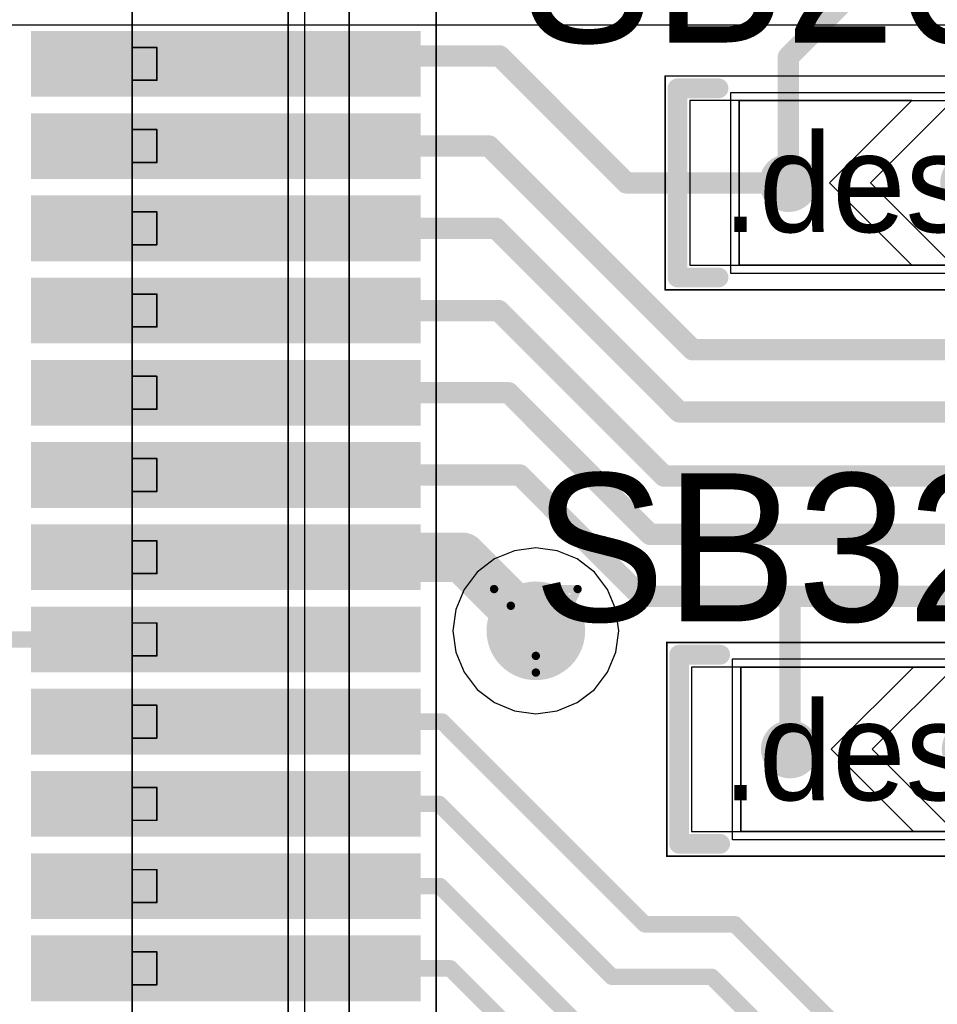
# Model space of a CAD drawing. Header units: millimetres. Extents: x 138 to 555, y 26 to 334.
# Tile 566 of 656: x 296.44 to 302.02, y 216.54 to 222.53. Entities that reach past the tile are written whole.
import ezdxf

# ---------------------------------------------------------------- set-up
doc = ezdxf.new("R2010")
doc.units = ezdxf.units.MM
for name, color, linetype in [('BottomLayer', 5, 'Continuous'), ('DrillDrawing', 1, 'Continuous'), ('Mechanical20', 56, 'Continuous'), ('Mechanical27', 56, 'Continuous'), ('MidLayer1', 16, 'Continuous'), ('MidLayer2', 76, 'Continuous'), ('MidLayer3', 90, 'Continuous'), ('MidLayer4', 156, 'Continuous'), ('MultiLayer', 9, 'Continuous'), ('TopLayer', 1, 'Continuous'), ('TopOverlay', 2, 'Continuous'), ('TopPaste', 8, 'Continuous'), ('TopSolder', 216, 'Continuous'), ('ViaHoleLayer', 16, 'Continuous')]:
    doc.layers.add(name, color=color, linetype=linetype)

# ---------------------------------------------------------------- blocks, each defined once
blk = doc.blocks.new('SOLDER_BRIDGE_R0603_0R_618')
at = {"layer": 'Mechanical20', "const_width": 0.01}
for points in [[(-0.2, 0.65), (-1.35, 0.65)], [(-1.35, 0.65), (-1.35, -0.65)], [(1.35, 0.65), (-0.2, 0.65)], [(1.35, 0.65), (1.35, -0.65)], [(1.35, -0.65), (-1.35, -0.65)]]:
    blk.add_lwpolyline(points, dxfattribs=at)
at = {"layer": 'Mechanical20', "const_width": 0.005}
for points in [[(-1.3525, 0.65, 1), (-1.3475, 0.65, 1)], [(-1.3525, 0.65, 1), (-1.3475, 0.65, 1)], [(-0.2025, 0.65, 1), (-0.1975, 0.65, 1)], [(-0.2025, 0.65, 1), (-0.1975, 0.65, 1)], [(1.3475, 0.65, 1), (1.3525, 0.65, 1)], [(1.3475, 0.65, 1), (1.3525, 0.65, 1)], [(-1.3525, -0.65, 1), (-1.3475, -0.65, 1)], [(-1.3525, -0.65, 1), (-1.3475, -0.65, 1)], [(1.3475, -0.65, 1), (1.3525, -0.65, 1)], [(1.3475, -0.65, 1), (1.3525, -0.65, 1)]]:
    blk.add_lwpolyline(points, format="xyb", close=True, dxfattribs=at)
at = {"layer": 'Mechanical27', "const_width": 0.01}
for points in [[(-0.9, 0.5), (-0.9, -0.5)], [(0.9, 0.5), (-0.9, 0.5)], [(0.9, 0.5), (0.9, -0.5)], [(0.9, -0.5), (-0.9, -0.5)]]:
    blk.add_lwpolyline(points, dxfattribs=at)
at = {"layer": 'Mechanical27', "const_width": 0.005}
for points in [[(-0.9025, 0.5, 1), (-0.8975, 0.5, 1)], [(-0.9025, 0.5, 1), (-0.8975, 0.5, 1)], [(0.8975, 0.5, 1), (0.9025, 0.5, 1)], [(0.8975, 0.5, 1), (0.9025, 0.5, 1)], [(-0.9025, -0.5, 1), (-0.8975, -0.5, 1)], [(-0.9025, -0.5, 1), (-0.8975, -0.5, 1)], [(0.8975, -0.5, 1), (0.9025, -0.5, 1)], [(0.8975, -0.5, 1), (0.9025, -0.5, 1)]]:
    blk.add_lwpolyline(points, format="xyb", close=True, dxfattribs=at)
at = {"layer": 'TopLayer'}
for p, q in [((-1.2, -0.5), (-1.2, 0.5)), ((-1.2, 0.5), (-0.4, 0.5)), ((-0.4, 0.5), (0.1, 0)), ((-0.15, 0.5), (-0.15, 0.5)), ((-0.15, 0.5), (0.35, 0)), ((1.2, 0.5), (-0.15, 0.5)), ((1.2, -0.5), (1.2, 0.5)), ((0.1, 0), (-0.4, -0.5)), ((0.35, 0), (-0.15, -0.5)), ((-1.2, -0.5), (-1.2, -0.5)), ((-0.4, -0.5), (-1.2, -0.5)), ((-0.15, -0.5), (1.2, -0.5))]:
    blk.add_line(p, q, dxfattribs=at)
at = {"layer": 'TopLayer', "const_width": 0.127}
for points in [[(-0.5635, 0, 1), (-0.4365, 0, 1)], [(0.5365, 0, 1), (0.6635, 0, 1)]]:
    blk.add_lwpolyline(points, format="xyb", close=True, dxfattribs=at)
at = {"layer": 'TopOverlay', "const_width": 0.12}
for points in [[(-1.025, 0.575), (-1.275, 0.575)], [(-1.275, 0.575), (-1.275, 0.175)], [(1.275, 0.575), (1.025, 0.575)], [(1.275, 0.575), (1.275, -0.575)], [(-1.275, 0.175), (-1.275, -0.575)], [(-1.025, -0.575), (-1.275, -0.575)], [(1.275, -0.575), (1.025, -0.575)]]:
    blk.add_lwpolyline(points, dxfattribs=at)
at = {"layer": 'TopOverlay', "const_width": 0.06}
for points in [[(-1.305, 0.575, 1), (-1.245, 0.575, 1)], [(-1.305, 0.575, 1), (-1.245, 0.575, 1)], [(-1.055, 0.575, 1), (-0.995, 0.575, 1)], [(0.995, 0.575, 1), (1.055, 0.575, 1)], [(1.245, 0.575, 1), (1.305, 0.575, 1)], [(1.245, 0.575, 1), (1.305, 0.575, 1)], [(-1.305, 0.175, 1), (-1.245, 0.175, 1)], [(-1.305, 0.175, 1), (-1.245, 0.175, 1)], [(-1.305, -0.575, 1), (-1.245, -0.575, 1)], [(-1.305, -0.575, 1), (-1.245, -0.575, 1)], [(-1.055, -0.575, 1), (-0.995, -0.575, 1)], [(0.995, -0.575, 1), (1.055, -0.575, 1)], [(1.245, -0.575, 1), (1.305, -0.575, 1)], [(1.245, -0.575, 1), (1.305, -0.575, 1)]]:
    blk.add_lwpolyline(points, format="xyb", close=True, dxfattribs=at)
at = {"layer": 'TopPaste', "const_width": 0.127}
for points in [[(-0.5635, 0, 1), (-0.4365, 0, 1)], [(0.5365, 0, 1), (0.6635, 0, 1)]]:
    blk.add_lwpolyline(points, format="xyb", close=True, dxfattribs=at)
at = {"layer": 'TopSolder'}
for p, q in [((-0.95, 0.55), (-0.95, 0.55)), ((-0.95, 0.55), (0.95, 0.55)), ((-0.95, -0.55), (-0.95, 0.55)), ((0.95, 0.55), (0.95, -0.55)), ((0.95, -0.55), (-0.95, -0.55))]:
    blk.add_line(p, q, dxfattribs=at)
at = {"layer": 'TopSolder', "const_width": 0.177}
for points in [[(-0.5885, 0, 1), (-0.4115, 0, 1)], [(0.5115, 0, 1), (0.6885, 0, 1)]]:
    blk.add_lwpolyline(points, format="xyb", close=True, dxfattribs=at)
blk = doc.blocks.new('SOLDER_BRIDGE_R0603_0R_620')
at = {"layer": 'Mechanical20', "const_width": 0.01}
for points in [[(-0.2, 0.65), (-1.35, 0.65)], [(-1.35, 0.65), (-1.35, -0.65)], [(1.35, 0.65), (-0.2, 0.65)], [(1.35, 0.65), (1.35, -0.65)], [(1.35, -0.65), (-1.35, -0.65)]]:
    blk.add_lwpolyline(points, dxfattribs=at)
at = {"layer": 'Mechanical20', "const_width": 0.005}
for points in [[(-1.3525, 0.65, 1), (-1.3475, 0.65, 1)], [(-1.3525, 0.65, 1), (-1.3475, 0.65, 1)], [(-0.2025, 0.65, 1), (-0.1975, 0.65, 1)], [(-0.2025, 0.65, 1), (-0.1975, 0.65, 1)], [(1.3475, 0.65, 1), (1.3525, 0.65, 1)], [(1.3475, 0.65, 1), (1.3525, 0.65, 1)], [(-1.3525, -0.65, 1), (-1.3475, -0.65, 1)], [(-1.3525, -0.65, 1), (-1.3475, -0.65, 1)], [(1.3475, -0.65, 1), (1.3525, -0.65, 1)], [(1.3475, -0.65, 1), (1.3525, -0.65, 1)]]:
    blk.add_lwpolyline(points, format="xyb", close=True, dxfattribs=at)
at = {"layer": 'Mechanical27', "const_width": 0.01}
for points in [[(-0.9, 0.5), (-0.9, -0.5)], [(0.9, 0.5), (-0.9, 0.5)], [(0.9, 0.5), (0.9, -0.5)], [(0.9, -0.5), (-0.9, -0.5)]]:
    blk.add_lwpolyline(points, dxfattribs=at)
at = {"layer": 'Mechanical27', "const_width": 0.005}
for points in [[(-0.9025, 0.5, 1), (-0.8975, 0.5, 1)], [(-0.9025, 0.5, 1), (-0.8975, 0.5, 1)], [(0.8975, 0.5, 1), (0.9025, 0.5, 1)], [(0.8975, 0.5, 1), (0.9025, 0.5, 1)], [(-0.9025, -0.5, 1), (-0.8975, -0.5, 1)], [(-0.9025, -0.5, 1), (-0.8975, -0.5, 1)], [(0.8975, -0.5, 1), (0.9025, -0.5, 1)], [(0.8975, -0.5, 1), (0.9025, -0.5, 1)]]:
    blk.add_lwpolyline(points, format="xyb", close=True, dxfattribs=at)
at = {"layer": 'TopLayer'}
for p, q in [((-1.2, -0.5), (-1.2, 0.5)), ((-1.2, 0.5), (-0.4, 0.5)), ((-0.4, 0.5), (0.1, 0)), ((-0.15, 0.5), (-0.15, 0.5)), ((-0.15, 0.5), (0.35, 0)), ((1.2, 0.5), (-0.15, 0.5)), ((1.2, -0.5), (1.2, 0.5)), ((0.1, 0), (-0.4, -0.5)), ((0.35, 0), (-0.15, -0.5)), ((-1.2, -0.5), (-1.2, -0.5)), ((-0.4, -0.5), (-1.2, -0.5)), ((-0.15, -0.5), (1.2, -0.5))]:
    blk.add_line(p, q, dxfattribs=at)
at = {"layer": 'TopLayer', "const_width": 0.127}
for points in [[(-0.5635, 0, 1), (-0.4365, 0, 1)], [(0.5365, 0, 1), (0.6635, 0, 1)]]:
    blk.add_lwpolyline(points, format="xyb", close=True, dxfattribs=at)
at = {"layer": 'TopOverlay', "const_width": 0.12}
for points in [[(-1.025, 0.575), (-1.275, 0.575)], [(-1.275, 0.575), (-1.275, 0.175)], [(1.275, 0.575), (1.025, 0.575)], [(1.275, 0.575), (1.275, -0.575)], [(-1.275, 0.175), (-1.275, -0.575)], [(-1.025, -0.575), (-1.275, -0.575)], [(1.275, -0.575), (1.025, -0.575)]]:
    blk.add_lwpolyline(points, dxfattribs=at)
at = {"layer": 'TopOverlay', "const_width": 0.06}
for points in [[(-1.305, 0.575, 1), (-1.245, 0.575, 1)], [(-1.305, 0.575, 1), (-1.245, 0.575, 1)], [(-1.055, 0.575, 1), (-0.995, 0.575, 1)], [(0.995, 0.575, 1), (1.055, 0.575, 1)], [(1.245, 0.575, 1), (1.305, 0.575, 1)], [(1.245, 0.575, 1), (1.305, 0.575, 1)], [(-1.305, 0.175, 1), (-1.245, 0.175, 1)], [(-1.305, 0.175, 1), (-1.245, 0.175, 1)], [(-1.305, -0.575, 1), (-1.245, -0.575, 1)], [(-1.305, -0.575, 1), (-1.245, -0.575, 1)], [(-1.055, -0.575, 1), (-0.995, -0.575, 1)], [(0.995, -0.575, 1), (1.055, -0.575, 1)], [(1.245, -0.575, 1), (1.305, -0.575, 1)], [(1.245, -0.575, 1), (1.305, -0.575, 1)]]:
    blk.add_lwpolyline(points, format="xyb", close=True, dxfattribs=at)
at = {"layer": 'TopPaste', "const_width": 0.127}
for points in [[(-0.5635, 0, 1), (-0.4365, 0, 1)], [(0.5365, 0, 1), (0.6635, 0, 1)]]:
    blk.add_lwpolyline(points, format="xyb", close=True, dxfattribs=at)
at = {"layer": 'TopSolder'}
for p, q in [((-0.95, 0.55), (-0.95, 0.55)), ((-0.95, 0.55), (0.95, 0.55)), ((-0.95, -0.55), (-0.95, 0.55)), ((0.95, 0.55), (0.95, -0.55)), ((0.95, -0.55), (-0.95, -0.55))]:
    blk.add_line(p, q, dxfattribs=at)
at = {"layer": 'TopSolder', "const_width": 0.177}
for points in [[(-0.5885, 0, 1), (-0.4115, 0, 1)], [(0.5115, 0, 1), (0.6885, 0, 1)]]:
    blk.add_lwpolyline(points, format="xyb", close=True, dxfattribs=at)
blk = doc.blocks.new('CON_SAMTEC_QSH_060_01_L_D_A_944')
at = {"layer": 'Mechanical20', "const_width": 0.01}
blk.add_lwpolyline([(20.65, 4.15), (-20.6, 4.15)], dxfattribs=at)
at = {"layer": 'Mechanical27', "const_width": 0.01}
for points in [[(20.635, 3.62), (-20.635, 3.62)], [(18.547, 3.35), (-18.55, 3.35)], [(18.5, 3.25), (-18.5, 3.25)], [(3.35, 2.45), (3.15, 2.45)], [(3.15, 2.3), (3.15, 2.45)], [(3.35, 2.3), (3.35, 2.45)], [(3.85, 2.45), (3.65, 2.45)], [(3.65, 2.3), (3.65, 2.45)], [(3.85, 2.3), (3.85, 2.45)], [(4.35, 2.45), (4.15, 2.45)], [(4.15, 2.3), (4.15, 2.45)], [(4.35, 2.3), (4.35, 2.45)], [(4.85, 2.45), (4.65, 2.45)], [(4.65, 2.3), (4.65, 2.45)], [(4.85, 2.3), (4.85, 2.45)], [(5.35, 2.45), (5.15, 2.45)], [(5.15, 2.3), (5.15, 2.45)], [(5.35, 2.3), (5.35, 2.45)], [(5.85, 2.45), (5.65, 2.45)], [(5.65, 2.3), (5.65, 2.45)], [(5.85, 2.3), (5.85, 2.45)], [(6.35, 2.45), (6.15, 2.45)], [(6.15, 2.3), (6.15, 2.45)], [(6.35, 2.3), (6.35, 2.45)], [(6.85, 2.45), (6.65, 2.45)], [(6.65, 2.3), (6.65, 2.45)], [(6.85, 2.3), (6.85, 2.45)], [(7.35, 2.45), (7.15, 2.45)], [(7.15, 2.3), (7.15, 2.45)], [(7.35, 2.3), (7.35, 2.45)], [(7.85, 2.45), (7.65, 2.45)], [(7.65, 2.3), (7.65, 2.45)], [(7.85, 2.3), (7.85, 2.45)], [(8.35, 2.45), (8.15, 2.45)], [(8.15, 2.3), (8.15, 2.45)], [(8.35, 2.3), (8.35, 2.45)], [(8.85, 2.45), (8.65, 2.45)], [(8.65, 2.3), (8.65, 2.45)], [(8.85, 2.3), (8.85, 2.45)], [(18, 2.3), (2, 2.3)], [(3.35, 2.3), (3.15, 2.3)], [(3.85, 2.3), (3.65, 2.3)], [(4.35, 2.3), (4.15, 2.3)], [(4.85, 2.3), (4.65, 2.3)], [(5.35, 2.3), (5.15, 2.3)], [(5.85, 2.3), (5.65, 2.3)], [(6.35, 2.3), (6.15, 2.3)], [(6.85, 2.3), (6.65, 2.3)], [(7.35, 2.3), (7.15, 2.3)], [(7.85, 2.3), (7.65, 2.3)], [(8.35, 2.3), (8.15, 2.3)], [(8.85, 2.3), (8.65, 2.3)]]:
    blk.add_lwpolyline(points, dxfattribs=at)
at = {"layer": 'Mechanical27', "const_width": 0.005}
for points in [[(3.1475, 2.45, 1), (3.1525, 2.45, 1)], [(3.1475, 2.45, 1), (3.1525, 2.45, 1)], [(3.3475, 2.45, 1), (3.3525, 2.45, 1)], [(3.3475, 2.45, 1), (3.3525, 2.45, 1)], [(3.6475, 2.45, 1), (3.6525, 2.45, 1)], [(3.6475, 2.45, 1), (3.6525, 2.45, 1)], [(3.8475, 2.45, 1), (3.8525, 2.45, 1)], [(3.8475, 2.45, 1), (3.8525, 2.45, 1)], [(4.1475, 2.45, 1), (4.1525, 2.45, 1)], [(4.1475, 2.45, 1), (4.1525, 2.45, 1)], [(4.3475, 2.45, 1), (4.3525, 2.45, 1)], [(4.3475, 2.45, 1), (4.3525, 2.45, 1)], [(4.6475, 2.45, 1), (4.6525, 2.45, 1)], [(4.6475, 2.45, 1), (4.6525, 2.45, 1)], [(4.8475, 2.45, 1), (4.8525, 2.45, 1)], [(4.8475, 2.45, 1), (4.8525, 2.45, 1)], [(5.1475, 2.45, 1), (5.1525, 2.45, 1)], [(5.1475, 2.45, 1), (5.1525, 2.45, 1)], [(5.3475, 2.45, 1), (5.3525, 2.45, 1)], [(5.3475, 2.45, 1), (5.3525, 2.45, 1)], [(5.6475, 2.45, 1), (5.6525, 2.45, 1)], [(5.6475, 2.45, 1), (5.6525, 2.45, 1)], [(5.8475, 2.45, 1), (5.8525, 2.45, 1)], [(5.8475, 2.45, 1), (5.8525, 2.45, 1)], [(6.1475, 2.45, 1), (6.1525, 2.45, 1)], [(6.1475, 2.45, 1), (6.1525, 2.45, 1)], [(6.3475, 2.45, 1), (6.3525, 2.45, 1)], [(6.3475, 2.45, 1), (6.3525, 2.45, 1)], [(6.6475, 2.45, 1), (6.6525, 2.45, 1)], [(6.6475, 2.45, 1), (6.6525, 2.45, 1)], [(6.8475, 2.45, 1), (6.8525, 2.45, 1)], [(6.8475, 2.45, 1), (6.8525, 2.45, 1)], [(7.1475, 2.45, 1), (7.1525, 2.45, 1)], [(7.1475, 2.45, 1), (7.1525, 2.45, 1)], [(7.3475, 2.45, 1), (7.3525, 2.45, 1)], [(7.3475, 2.45, 1), (7.3525, 2.45, 1)], [(7.6475, 2.45, 1), (7.6525, 2.45, 1)], [(7.6475, 2.45, 1), (7.6525, 2.45, 1)], [(7.8475, 2.45, 1), (7.8525, 2.45, 1)], [(7.8475, 2.45, 1), (7.8525, 2.45, 1)], [(8.1475, 2.45, 1), (8.1525, 2.45, 1)], [(8.1475, 2.45, 1), (8.1525, 2.45, 1)], [(8.3475, 2.45, 1), (8.3525, 2.45, 1)], [(8.3475, 2.45, 1), (8.3525, 2.45, 1)], [(8.6475, 2.45, 1), (8.6525, 2.45, 1)], [(8.6475, 2.45, 1), (8.6525, 2.45, 1)], [(8.8475, 2.45, 1), (8.8525, 2.45, 1)], [(8.8475, 2.45, 1), (8.8525, 2.45, 1)], [(3.1475, 2.3, 1), (3.1525, 2.3, 1)], [(3.1475, 2.3, 1), (3.1525, 2.3, 1)], [(3.3475, 2.3, 1), (3.3525, 2.3, 1)], [(3.3475, 2.3, 1), (3.3525, 2.3, 1)], [(3.6475, 2.3, 1), (3.6525, 2.3, 1)], [(3.6475, 2.3, 1), (3.6525, 2.3, 1)], [(3.8475, 2.3, 1), (3.8525, 2.3, 1)], [(3.8475, 2.3, 1), (3.8525, 2.3, 1)], [(4.1475, 2.3, 1), (4.1525, 2.3, 1)], [(4.1475, 2.3, 1), (4.1525, 2.3, 1)], [(4.3475, 2.3, 1), (4.3525, 2.3, 1)], [(4.3475, 2.3, 1), (4.3525, 2.3, 1)], [(4.6475, 2.3, 1), (4.6525, 2.3, 1)], [(4.6475, 2.3, 1), (4.6525, 2.3, 1)], [(4.8475, 2.3, 1), (4.8525, 2.3, 1)], [(4.8475, 2.3, 1), (4.8525, 2.3, 1)], [(5.1475, 2.3, 1), (5.1525, 2.3, 1)], [(5.1475, 2.3, 1), (5.1525, 2.3, 1)], [(5.3475, 2.3, 1), (5.3525, 2.3, 1)], [(5.3475, 2.3, 1), (5.3525, 2.3, 1)], [(5.6475, 2.3, 1), (5.6525, 2.3, 1)], [(5.6475, 2.3, 1), (5.6525, 2.3, 1)], [(5.8475, 2.3, 1), (5.8525, 2.3, 1)], [(5.8475, 2.3, 1), (5.8525, 2.3, 1)], [(6.1475, 2.3, 1), (6.1525, 2.3, 1)], [(6.1475, 2.3, 1), (6.1525, 2.3, 1)], [(6.3475, 2.3, 1), (6.3525, 2.3, 1)], [(6.3475, 2.3, 1), (6.3525, 2.3, 1)], [(6.6475, 2.3, 1), (6.6525, 2.3, 1)], [(6.6475, 2.3, 1), (6.6525, 2.3, 1)], [(6.8475, 2.3, 1), (6.8525, 2.3, 1)], [(6.8475, 2.3, 1), (6.8525, 2.3, 1)], [(7.1475, 2.3, 1), (7.1525, 2.3, 1)], [(7.1475, 2.3, 1), (7.1525, 2.3, 1)], [(7.3475, 2.3, 1), (7.3525, 2.3, 1)], [(7.3475, 2.3, 1), (7.3525, 2.3, 1)], [(7.6475, 2.3, 1), (7.6525, 2.3, 1)], [(7.6475, 2.3, 1), (7.6525, 2.3, 1)], [(7.8475, 2.3, 1), (7.8525, 2.3, 1)], [(7.8475, 2.3, 1), (7.8525, 2.3, 1)], [(8.1475, 2.3, 1), (8.1525, 2.3, 1)], [(8.1475, 2.3, 1), (8.1525, 2.3, 1)], [(8.3475, 2.3, 1), (8.3525, 2.3, 1)], [(8.3475, 2.3, 1), (8.3525, 2.3, 1)], [(8.6475, 2.3, 1), (8.6525, 2.3, 1)], [(8.6475, 2.3, 1), (8.6525, 2.3, 1)], [(8.8475, 2.3, 1), (8.8525, 2.3, 1)], [(8.8475, 2.3, 1), (8.8525, 2.3, 1)]]:
    blk.add_lwpolyline(points, format="xyb", close=True, dxfattribs=at)
at = {"layer": 'TopLayer'}
for points in [[(3.4, 1.735), (3.4, 4.005), (3.1, 1.735), (3.1, 4.005)], [(3.9, 1.735), (3.9, 4.005), (3.6, 1.735), (3.6, 4.005)], [(4.4, 1.735), (4.4, 4.005), (4.1, 1.735), (4.1, 4.005)], [(4.9, 1.735), (4.9, 4.005), (4.6, 1.735), (4.6, 4.005)], [(5.4, 1.735), (5.4, 4.005), (5.1, 1.735), (5.1, 4.005)], [(5.9, 1.735), (5.9, 4.005), (5.6, 1.735), (5.6, 4.005)], [(6.4, 1.735), (6.4, 4.005), (6.1, 1.735), (6.1, 4.005)], [(6.9, 1.735), (6.9, 4.005), (6.6, 1.735), (6.6, 4.005)], [(7.4, 1.735), (7.4, 4.005), (7.1, 1.735), (7.1, 4.005)], [(7.9, 1.735), (7.9, 4.005), (7.6, 1.735), (7.6, 4.005)], [(8.4, 1.735), (8.4, 4.005), (8.1, 1.735), (8.1, 4.005)], [(8.9, 1.735), (8.9, 4.005), (8.6, 1.735), (8.6, 4.005)]]:
    blk.add_solid(points, dxfattribs=at)
at = {"layer": 'TopPaste'}
for points in [[(3.4, 1.735), (3.4, 4.005), (3.1, 1.735), (3.1, 4.005)], [(3.9, 1.735), (3.9, 4.005), (3.6, 1.735), (3.6, 4.005)], [(4.4, 1.735), (4.4, 4.005), (4.1, 1.735), (4.1, 4.005)], [(4.9, 1.735), (4.9, 4.005), (4.6, 1.735), (4.6, 4.005)], [(5.4, 1.735), (5.4, 4.005), (5.1, 1.735), (5.1, 4.005)], [(5.9, 1.735), (5.9, 4.005), (5.6, 1.735), (5.6, 4.005)], [(6.4, 1.735), (6.4, 4.005), (6.1, 1.735), (6.1, 4.005)], [(6.9, 1.735), (6.9, 4.005), (6.6, 1.735), (6.6, 4.005)], [(7.4, 1.735), (7.4, 4.005), (7.1, 1.735), (7.1, 4.005)], [(7.9, 1.735), (7.9, 4.005), (7.6, 1.735), (7.6, 4.005)], [(8.4, 1.735), (8.4, 4.005), (8.1, 1.735), (8.1, 4.005)], [(8.9, 1.735), (8.9, 4.005), (8.6, 1.735), (8.6, 4.005)]]:
    blk.add_solid(points, dxfattribs=at)
at = {"layer": 'TopSolder'}
for points in [[(3.45, 1.685), (3.45, 4.055), (3.05, 1.685), (3.05, 4.055)], [(3.95, 1.685), (3.95, 4.055), (3.55, 1.685), (3.55, 4.055)], [(4.45, 1.685), (4.45, 4.055), (4.05, 1.685), (4.05, 4.055)], [(4.95, 1.685), (4.95, 4.055), (4.55, 1.685), (4.55, 4.055)], [(5.45, 1.685), (5.45, 4.055), (5.05, 1.685), (5.05, 4.055)], [(5.95, 1.685), (5.95, 4.055), (5.55, 1.685), (5.55, 4.055)], [(6.45, 1.685), (6.45, 4.055), (6.05, 1.685), (6.05, 4.055)], [(6.95, 1.685), (6.95, 4.055), (6.55, 1.685), (6.55, 4.055)], [(7.45, 1.685), (7.45, 4.055), (7.05, 1.685), (7.05, 4.055)], [(7.95, 1.685), (7.95, 4.055), (7.55, 1.685), (7.55, 4.055)], [(8.45, 1.685), (8.45, 4.055), (8.05, 1.685), (8.05, 4.055)], [(8.95, 1.685), (8.95, 4.055), (8.55, 1.685), (8.55, 4.055)]]:
    blk.add_solid(points, dxfattribs=at)

msp = doc.modelspace()

# ---------------------------------------------------------------- linework, layer by layer
at = {"layer": 'BottomLayer'}
msp.add_line((293.6299, 222.4946), (302.5844, 222.4946), dxfattribs=at)
at = {"layer": 'BottomLayer', "const_width": 0.3}
msp.add_lwpolyline([(299.4269, 218.8098, 1), (299.7269, 218.8098, 1)], format="xyb", close=True, dxfattribs=at)
at = {"layer": 'DrillDrawing', "const_width": 0.0508}
for points in [[(299.3229, 219.0638), (299.8309, 219.0638)], [(299.3229, 219.0638), (299.5769, 218.5558)], [(299.5769, 218.5558), (299.8309, 219.0638)], [(299.4245, 218.9622), (299.7293, 218.9622)], [(299.4245, 218.9622), (299.5769, 218.6574)], [(299.5769, 218.6574), (299.7293, 218.9622)]]:
    msp.add_lwpolyline(points, dxfattribs=at)
at = {"layer": 'DrillDrawing', "const_width": 0.0254}
for points in [[(299.3102, 219.0638, 1), (299.3356, 219.0638, 1)], [(299.3102, 219.0638, 1), (299.3356, 219.0638, 1)], [(299.8182, 219.0638, 1), (299.8436, 219.0638, 1)], [(299.8182, 219.0638, 1), (299.8436, 219.0638, 1)], [(299.4118, 218.9622, 1), (299.4372, 218.9622, 1)], [(299.4118, 218.9622, 1), (299.4372, 218.9622, 1)], [(299.7166, 218.9622, 1), (299.742, 218.9622, 1)], [(299.7166, 218.9622, 1), (299.742, 218.9622, 1)], [(299.5642, 218.6574, 1), (299.5896, 218.6574, 1)], [(299.5642, 218.6574, 1), (299.5896, 218.6574, 1)], [(299.5642, 218.5558, 1), (299.5896, 218.5558, 1)], [(299.5642, 218.5558, 1), (299.5896, 218.5558, 1)]]:
    msp.add_lwpolyline(points, format="xyb", close=True, dxfattribs=at)
at = {"layer": 'MidLayer1'}
for p, q in [((299.4463, 219.297), (299.3247, 219.2466)), ((299.5769, 219.3142), (299.4463, 219.297)), ((299.7074, 219.297), (299.5769, 219.3142)), ((299.829, 219.2466), (299.7074, 219.297)), ((299.3247, 219.2466), (299.2203, 219.1664)), ((299.9335, 219.1664), (299.829, 219.2466)), ((299.2203, 219.1664), (299.1401, 219.062)), ((300.0136, 219.062), (299.9335, 219.1664)), ((299.1401, 219.062), (299.0897, 218.9404)), ((300.064, 218.9404), (300.0136, 219.062)), ((299.0897, 218.9404), (299.0726, 218.8098)), ((300.0812, 218.8098), (300.064, 218.9404)), ((299.0726, 218.8098), (299.0897, 218.6793)), ((300.064, 218.6793), (300.0812, 218.8098)), ((299.0897, 218.6793), (299.1401, 218.5577)), ((300.0136, 218.5577), (300.064, 218.6793)), ((299.1401, 218.5577), (299.2203, 218.4532)), ((299.9335, 218.4532), (300.0136, 218.5577)), ((299.2203, 218.4532), (299.3247, 218.3731)), ((299.829, 218.3731), (299.9335, 218.4532)), ((299.3247, 218.3731), (299.4463, 218.3227)), ((299.7074, 218.3227), (299.829, 218.3731)), ((299.4463, 218.3227), (299.5769, 218.3055)), ((299.5769, 218.3055), (299.7074, 218.3227))]:
    msp.add_line(p, q, dxfattribs=at)
at = {"layer": 'MidLayer1', "const_width": 0.3}
msp.add_lwpolyline([(299.4269, 218.8098, 1), (299.7269, 218.8098, 1)], format="xyb", close=True, dxfattribs=at)
at = {"layer": 'MidLayer2', "const_width": 0.3}
msp.add_lwpolyline([(299.4269, 218.8098, 1), (299.7269, 218.8098, 1)], format="xyb", close=True, dxfattribs=at)
at = {"layer": 'MidLayer3', "const_width": 0.3}
msp.add_lwpolyline([(299.4269, 218.8098, 1), (299.7269, 218.8098, 1)], format="xyb", close=True, dxfattribs=at)
at = {"layer": 'MidLayer4'}
for p, q in [((299.4463, 219.297), (299.3247, 219.2466)), ((299.5769, 219.3142), (299.4463, 219.297)), ((299.7074, 219.297), (299.5769, 219.3142)), ((299.829, 219.2466), (299.7074, 219.297)), ((299.3247, 219.2466), (299.2203, 219.1664)), ((299.9335, 219.1664), (299.829, 219.2466)), ((299.2203, 219.1664), (299.1401, 219.062)), ((300.0136, 219.062), (299.9335, 219.1664)), ((299.1401, 219.062), (299.0897, 218.9404)), ((300.064, 218.9404), (300.0136, 219.062)), ((299.0897, 218.9404), (299.0726, 218.8098)), ((300.0812, 218.8098), (300.064, 218.9404)), ((299.0726, 218.8098), (299.0897, 218.6793)), ((300.064, 218.6793), (300.0812, 218.8098)), ((299.0897, 218.6793), (299.1401, 218.5577)), ((300.0136, 218.5577), (300.064, 218.6793)), ((299.1401, 218.5577), (299.2203, 218.4532)), ((299.9335, 218.4532), (300.0136, 218.5577)), ((299.2203, 218.4532), (299.3247, 218.3731)), ((299.829, 218.3731), (299.9335, 218.4532)), ((299.3247, 218.3731), (299.4463, 218.3227)), ((299.7074, 218.3227), (299.829, 218.3731)), ((299.4463, 218.3227), (299.5769, 218.3055)), ((299.5769, 218.3055), (299.7074, 218.3227))]:
    msp.add_line(p, q, dxfattribs=at)
at = {"layer": 'MidLayer4', "const_width": 0.3}
msp.add_lwpolyline([(299.4269, 218.8098, 1), (299.7269, 218.8098, 1)], format="xyb", close=True, dxfattribs=at)
at = {"layer": 'MultiLayer', "const_width": 0.3}
msp.add_lwpolyline([(299.4269, 218.8098, 1), (299.7269, 218.8098, 1)], format="xyb", close=True, dxfattribs=at)
at = {"layer": 'TopLayer'}
for points, const_width in [([(301.1135, 222.2993), (301.4657, 222.6516)], 0.13), ([(297.6905, 222.2574), (297.7384, 222.3053)], 0.13), ([(297.7384, 222.3053), (299.3561, 222.3053)], 0.13), ([(299.3561, 222.3053), (300.1278, 221.5336)], 0.13), ([(301.1135, 221.5336), (301.1135, 222.2993)], 0.13), ([(297.6905, 221.7574), (299.2927, 221.7574)], 0.13), ([(299.2927, 221.7574), (300.5308, 220.5192)], 0.13), ([(300.1278, 221.5336), (301.1135, 221.5336)], 0.13), ([(297.6905, 221.2574), (299.3334, 221.2574)], 0.13), ([(299.3334, 221.2574), (300.4498, 220.141)], 0.13), ([(297.6905, 220.7574), (299.3496, 220.7574)], 0.13), ([(299.3496, 220.7574), (300.3562, 219.7508)], 0.13), ([(300.5308, 220.5192), (304.3727, 220.5192)], 0.13), ([(297.6905, 220.2574), (299.4108, 220.2574)], 0.13), ([(299.4108, 220.2574), (300.2716, 219.3966)], 0.13), ([(300.4498, 220.141), (304.55, 220.141)], 0.13), ([(297.6905, 219.7574), (299.4791, 219.7574)], 0.13), ([(299.4791, 219.7574), (300.2171, 219.0194)], 0.13), ([(300.3562, 219.7508), (304.7462, 219.7508)], 0.13), ([(300.2716, 219.3966), (304.9861, 219.3966)], 0.13), ([(297.6905, 219.2574), (297.6924, 219.2593)], 0.3), ([(297.6905, 219.2574), (299.1293, 219.2574)], 0.3), ([(299.1293, 219.2574), (299.5769, 218.8098)], 0.3), ([(300.2171, 219.0194), (301.116, 219.0194)], 0.13), ([(301.116, 219.0194), (305.2953, 219.0194)], 0.13), ([(301.116, 219.0194), (301.1233, 219.0121)], 0.13), ([(301.1233, 218.0897), (301.1233, 219.0121)], 0.13), ([(295.8346, 218.7574), (297.6905, 218.7574)], 0.1), ([(297.6905, 218.2574), (299.0077, 218.2574)], 0.1), ([(299.0077, 218.2574), (300.24, 217.025)], 0.1), ([(297.6905, 217.7574), (298.9885, 217.7574)], 0.1), ([(298.9885, 217.7574), (300.0399, 216.7061)], 0.1), ([(297.6905, 217.2574), (298.9933, 217.2574)], 0.1), ([(298.9933, 217.2574), (299.8432, 216.4075)], 0.1), ([(300.24, 217.025), (300.7879, 217.025)], 0.1), ([(300.7879, 217.025), (308.9605, 208.8524)], 0.1), ([(297.6905, 216.7574), (299.0556, 216.7574)], 0.1), ([(299.0556, 216.7574), (299.6972, 216.1158)], 0.1), ([(300.0399, 216.7061), (300.6462, 216.7061)], 0.1), ([(300.6462, 216.7061), (308.5394, 208.8129)], 0.1)]:
    msp.add_lwpolyline(points, dxfattribs=dict(at, const_width=const_width))
for points, const_width in [([(297.658, 222.2574, 1), (297.723, 222.2574, 1)], 0.065), ([(297.7059, 222.3053, 1), (297.7709, 222.3053, 1)], 0.065), ([(297.7059, 222.3053, 1), (297.7709, 222.3053, 1)], 0.065), ([(299.3236, 222.3053, 1), (299.3886, 222.3053, 1)], 0.065), ([(299.3236, 222.3053, 1), (299.3886, 222.3053, 1)], 0.065), ([(301.081, 222.2993, 1), (301.146, 222.2993, 1)], 0.065), ([(301.081, 222.2993, 1), (301.146, 222.2993, 1)], 0.065), ([(297.658, 221.7574, 1), (297.723, 221.7574, 1)], 0.065), ([(299.2602, 221.7574, 1), (299.3252, 221.7574, 1)], 0.065), ([(299.2602, 221.7574, 1), (299.3252, 221.7574, 1)], 0.065), ([(300.0953, 221.5336, 1), (300.1603, 221.5336, 1)], 0.065), ([(300.0953, 221.5336, 1), (300.1603, 221.5336, 1)], 0.065), ([(301.081, 221.5336, 1), (301.146, 221.5336, 1)], 0.065), ([(301.081, 221.5336, 1), (301.146, 221.5336, 1)], 0.065), ([(297.658, 221.2574, 1), (297.723, 221.2574, 1)], 0.065), ([(299.3009, 221.2574, 1), (299.3659, 221.2574, 1)], 0.065), ([(299.3009, 221.2574, 1), (299.3659, 221.2574, 1)], 0.065), ([(297.658, 220.7574, 1), (297.723, 220.7574, 1)], 0.065), ([(299.3171, 220.7574, 1), (299.3821, 220.7574, 1)], 0.065), ([(299.3171, 220.7574, 1), (299.3821, 220.7574, 1)], 0.065), ([(300.4983, 220.5192, 1), (300.5633, 220.5192, 1)], 0.065), ([(300.4983, 220.5192, 1), (300.5633, 220.5192, 1)], 0.065), ([(297.658, 220.2574, 1), (297.723, 220.2574, 1)], 0.065), ([(299.3783, 220.2574, 1), (299.4433, 220.2574, 1)], 0.065), ([(299.3783, 220.2574, 1), (299.4433, 220.2574, 1)], 0.065), ([(300.4173, 220.141, 1), (300.4823, 220.141, 1)], 0.065), ([(300.4173, 220.141, 1), (300.4823, 220.141, 1)], 0.065), ([(297.658, 219.7574, 1), (297.723, 219.7574, 1)], 0.065), ([(299.4467, 219.7574, 1), (299.5116, 219.7574, 1)], 0.065), ([(299.4467, 219.7574, 1), (299.5116, 219.7574, 1)], 0.065), ([(300.3237, 219.7508, 1), (300.3887, 219.7508, 1)], 0.065), ([(300.3237, 219.7508, 1), (300.3887, 219.7508, 1)], 0.065), ([(300.2391, 219.3966, 1), (300.3041, 219.3966, 1)], 0.065), ([(300.2391, 219.3966, 1), (300.3041, 219.3966, 1)], 0.065), ([(297.6155, 219.2574, 1), (297.7655, 219.2574, 1)], 0.15), ([(297.6155, 219.2574, 1), (297.7655, 219.2574, 1)], 0.15), ([(297.6174, 219.2593, 1), (297.7674, 219.2593, 1)], 0.15), ([(299.0543, 219.2574, 1), (299.2043, 219.2574, 1)], 0.15), ([(299.0543, 219.2574, 1), (299.2043, 219.2574, 1)], 0.15), ([(299.4269, 218.8098, 1), (299.7269, 218.8098, 1)], 0.3), ([(300.1846, 219.0194, 1), (300.2496, 219.0194, 1)], 0.065), ([(300.1846, 219.0194, 1), (300.2496, 219.0194, 1)], 0.065), ([(301.0835, 219.0194, 1), (301.1485, 219.0194, 1)], 0.065), ([(301.0835, 219.0194, 1), (301.1485, 219.0194, 1)], 0.065), ([(301.0835, 219.0194, 1), (301.1485, 219.0194, 1)], 0.065), ([(301.0908, 219.0121, 1), (301.1558, 219.0121, 1)], 0.065), ([(301.0908, 219.0121, 1), (301.1558, 219.0121, 1)], 0.065), ([(299.5019, 218.8098, 1), (299.6519, 218.8098, 1)], 0.15), ([(297.6655, 218.7574, 1), (297.7155, 218.7574, 1)], 0.05), ([(297.6655, 218.2574, 1), (297.7155, 218.2574, 1)], 0.05), ([(298.9827, 218.2574, 1), (299.0327, 218.2574, 1)], 0.05), ([(298.9827, 218.2574, 1), (299.0327, 218.2574, 1)], 0.05), ([(301.0908, 218.0897, 1), (301.1558, 218.0897, 1)], 0.065), ([(297.6655, 217.7574, 1), (297.7155, 217.7574, 1)], 0.05), ([(298.9635, 217.7574, 1), (299.0135, 217.7574, 1)], 0.05), ([(298.9635, 217.7574, 1), (299.0135, 217.7574, 1)], 0.05), ([(297.6655, 217.2574, 1), (297.7155, 217.2574, 1)], 0.05), ([(298.9683, 217.2574, 1), (299.0183, 217.2574, 1)], 0.05), ([(298.9683, 217.2574, 1), (299.0183, 217.2574, 1)], 0.05), ([(300.215, 217.025, 1), (300.265, 217.025, 1)], 0.05), ([(300.215, 217.025, 1), (300.265, 217.025, 1)], 0.05), ([(300.7629, 217.025, 1), (300.8129, 217.025, 1)], 0.05), ([(300.7629, 217.025, 1), (300.8129, 217.025, 1)], 0.05), ([(297.6655, 216.7574, 1), (297.7155, 216.7574, 1)], 0.05), ([(299.0306, 216.7574, 1), (299.0806, 216.7574, 1)], 0.05), ([(299.0306, 216.7574, 1), (299.0806, 216.7574, 1)], 0.05), ([(300.0149, 216.7061, 1), (300.0649, 216.7061, 1)], 0.05), ([(300.0149, 216.7061, 1), (300.0649, 216.7061, 1)], 0.05), ([(300.6212, 216.7061, 1), (300.6712, 216.7061, 1)], 0.05), ([(300.6212, 216.7061, 1), (300.6712, 216.7061, 1)], 0.05)]:
    msp.add_lwpolyline(points, format="xyb", close=True, dxfattribs=dict(at, const_width=const_width))
at = {"layer": 'ViaHoleLayer', "const_width": 0.15}
msp.add_lwpolyline([(299.5019, 218.8098, 1), (299.6519, 218.8098, 1)], format="xyb", close=True, dxfattribs=at)

# ---------------------------------------------------------------- block references
for name, p, rotation in [('CON_SAMTEC_QSH_060_01_L_D_A_944', (294.8205, 225.5074), 270), ('SOLDER_BRIDGE_R0603_0R_620', (301.7135, 221.5336), 180), ('SOLDER_BRIDGE_R0603_0R_618', (301.7233, 218.0897), 180)]:
    msp.add_blockref(name, p, dxfattribs=dict(rotation=rotation))

# ---------------------------------------------------------------- texts
at = {"layer": 'Mechanical27'}
for p in [(300.7106, 221.234), (300.7106, 217.7796)]:
    msp.add_text('.designator', height=0.599999, dxfattribs=at).set_placement(p)
at = {"layer": 'TopOverlay'}
for s, p in [('SB26', (299.4877, 222.3869)), ('SB32', (299.561, 218.8673))]:
    msp.add_text(s, height=0.9, dxfattribs=at).set_placement(p)

doc.saveas('drawing.dxf')
